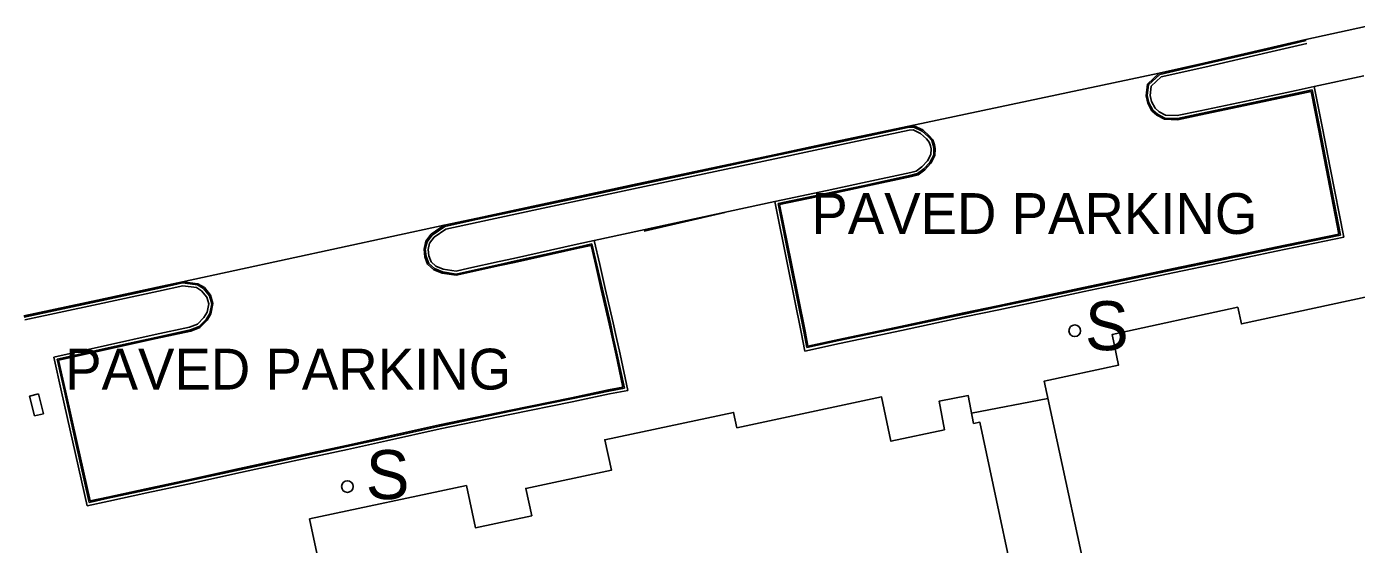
# Model space of a CAD drawing. Extents: x 368532 to 392481, y 10654822 to 10676899.
# Drawn here: x 386818.5 to 386981.4, y 10655557.7 to 10655621.2 of the extents above; entities that cross this region are included whole.
import ezdxf

# ---------------------------------------------------------------- set-up
doc = ezdxf.new("R2010")
doc.units = 0
for name, color, linetype in [('p_dtm sidewalk', 7, 'Continuous'), ('p_road - paved curb', 7, 'Continuous'), ('p_road general road feature', 7, 'Continuous'), ('p_structure building', 7, 'Continuous'), ('p_structure fence', 7, 'Continuous'), ('p_structure sign', 7, 'Continuous'), ('p_structure unidentified', 7, 'Continuous')]:
    doc.layers.add(name, color=color, linetype=linetype)

msp = doc.modelspace()

# ---------------------------------------------------------------- linework, layer by layer
at = {"layer": 'p_dtm sidewalk'}
for p, q in [((386976.23, 10655613.82), (386982.3, 10655615.12)), ((386910.14, 10655599.75), (386888.02, 10655594.96))]:
    msp.add_line(p, q, dxfattribs=at)
at = {"layer": 'p_road - paved curb'}
for p, q in [((386975.2, 10655619.6), (386982.5, 10655621.17)), ((386970.44, 10655618.49), (386975.2, 10655619.6)), ((386970.47, 10655618.34), (386975.23, 10655619.45)), ((386970.55, 10655618), (386975.31, 10655619.11)), ((386962.71, 10655616.7), (386970.44, 10655618.49)), ((386962.74, 10655616.55), (386970.47, 10655618.34)), ((386962.82, 10655616.21), (386970.55, 10655618)), ((386926.57, 10655608.98), (386957.21, 10655615.45)), ((386957.21, 10655615.45), (386962.71, 10655616.7)), ((386957.31, 10655615.32), (386962.74, 10655616.55)), ((386957.48, 10655615), (386962.82, 10655616.21)), ((386918.2, 10655607.2), (386926.57, 10655608.98)), ((386918.23, 10655607.05), (386926.59, 10655608.83)), ((386918.3, 10655606.71), (386926.62, 10655608.48)), ((386910.06, 10655605.47), (386918.2, 10655607.2)), ((386910.09, 10655605.32), (386918.23, 10655607.05)), ((386910.16, 10655604.98), (386918.3, 10655606.71)), ((386892.73, 10655601.77), (386910.06, 10655605.47)), ((386892.76, 10655601.62), (386910.09, 10655605.32)), ((386892.83, 10655601.28), (386910.16, 10655604.98)), ((386881.11, 10655599.29), (386888.75, 10655600.92)), ((386888.75, 10655600.92), (386892.73, 10655601.77)), ((386888.78, 10655600.77), (386892.76, 10655601.62)), ((386888.85, 10655600.43), (386892.83, 10655601.28)), ((386873.73, 10655597.72), (386881.11, 10655599.29)), ((386881.14, 10655599.14), (386888.78, 10655600.77)), ((386881.21, 10655598.8), (386888.85, 10655600.43)), ((386869.67, 10655596.84), (386873.73, 10655597.72)), ((386869.73, 10655596.7), (386873.76, 10655597.57)), ((386873.76, 10655597.57), (386881.14, 10655599.14)), ((386873.83, 10655597.23), (386881.21, 10655598.8)), ((386869.67, 10655596.84), (386837.61, 10655589.92)), ((386869.87, 10655596.37), (386873.83, 10655597.23)), ((386834.56, 10655589.25), (386837.61, 10655589.92)), ((386834.59, 10655589.1), (386837.62, 10655589.77)), ((386834.67, 10655588.76), (386837.63, 10655589.41)), ((386827.18, 10655587.66), (386834.56, 10655589.25)), ((386827.21, 10655587.51), (386834.59, 10655589.1)), ((386827.29, 10655587.17), (386834.67, 10655588.76)), ((386818.17, 10655585.72), (386827.18, 10655587.66)), ((386818.2, 10655585.57), (386827.21, 10655587.51)), ((386818.28, 10655585.23), (386827.29, 10655587.17))]:
    msp.add_line(p, q, dxfattribs=at)
at = {"layer": 'p_road general road feature'}
for p, q in [((386955.78, 10655614.11), (386957.21, 10655615.45)), ((386955.62, 10655612.7), (386955.78, 10655614.11)), ((386955.77, 10655612.71), (386955.92, 10655614.04)), ((386955.92, 10655614.04), (386957.31, 10655615.32)), ((386956.13, 10655612.73), (386956.26, 10655613.87)), ((386956.26, 10655613.87), (386957.48, 10655615)), ((386976.23, 10655613.82), (386974.02, 10655613.36)), ((386977.23, 10655608.74), (386976.23, 10655613.82)), ((386955.82, 10655611.8), (386955.62, 10655612.7)), ((386955.96, 10655611.85), (386955.77, 10655612.71)), ((386956.29, 10655611.98), (386956.13, 10655612.73)), ((386969.23, 10655612.34), (386962.24, 10655610.85)), ((386974.02, 10655613.36), (386969.23, 10655612.34)), ((386974.09, 10655613.02), (386969.3, 10655612)), ((386974.12, 10655612.87), (386969.33, 10655611.85)), ((386975.96, 10655613.41), (386974.09, 10655613.02)), ((386975.84, 10655613.23), (386974.12, 10655612.87)), ((386976.74, 10655608.64), (386975.84, 10655613.23)), ((386976.89, 10655608.67), (386975.96, 10655613.41)), ((386956.34, 10655610.84), (386955.82, 10655611.8)), ((386956.46, 10655610.94), (386955.96, 10655611.85)), ((386956.74, 10655611.16), (386956.29, 10655611.98)), ((386956.94, 10655610.32), (386956.34, 10655610.84)), ((386957.03, 10655610.44), (386956.46, 10655610.94)), ((386957.22, 10655610.74), (386956.74, 10655611.16)), ((386958.02, 10655610.32), (386957.22, 10655610.74)), ((386962.24, 10655610.85), (386959.44, 10655610.26)), ((386969.3, 10655612), (386962.31, 10655610.51)), ((386969.33, 10655611.85), (386962.34, 10655610.36)), ((386926.57, 10655608.98), (386927.19, 10655609.02)), ((386927.19, 10655609.02), (386928.27, 10655608.51)), ((386957.89, 10655609.82), (386956.94, 10655610.32)), ((386957.93, 10655609.97), (386957.03, 10655610.44)), ((386959.48, 10655609.76), (386957.89, 10655609.82)), ((386959.47, 10655609.91), (386957.93, 10655609.97)), ((386959.44, 10655610.26), (386958.02, 10655610.32)), ((386962.31, 10655610.51), (386959.47, 10655609.91)), ((386962.34, 10655610.36), (386959.48, 10655609.76)), ((386926.59, 10655608.83), (386927.16, 10655608.87)), ((386926.62, 10655608.48), (386927.09, 10655608.51)), ((386927.09, 10655608.51), (386927.99, 10655608.09)), ((386927.16, 10655608.87), (386928.19, 10655608.38)), ((386927.99, 10655608.09), (386928.71, 10655607.43)), ((386928.19, 10655608.38), (386928.96, 10655607.67)), ((386928.27, 10655608.51), (386929.07, 10655607.78)), ((386928.71, 10655607.43), (386929.06, 10655607.03)), ((386928.96, 10655607.67), (386929.37, 10655607.21)), ((386929.07, 10655607.78), (386929.5, 10655607.29)), ((386977.68, 10655603.78), (386976.74, 10655608.64)), ((386977.83, 10655603.81), (386976.89, 10655608.67)), ((386978.17, 10655603.88), (386977.23, 10655608.74)), ((386929.06, 10655607.03), (386929.22, 10655606.57)), ((386929.22, 10655606.57), (386929.29, 10655606.21)), ((386929.29, 10655606.21), (386929.27, 10655605.49)), ((386929.37, 10655607.21), (386929.56, 10655606.66)), ((386929.5, 10655607.29), (386929.71, 10655606.7)), ((386929.56, 10655606.66), (386929.64, 10655606.24)), ((386929.64, 10655606.24), (386929.62, 10655605.4)), ((386929.71, 10655606.7), (386929.79, 10655606.25)), ((386929.79, 10655606.25), (386929.77, 10655605.36)), ((386928.85, 10655604.73), (386928.17, 10655604.01)), ((386929.14, 10655604.52), (386928.41, 10655603.75)), ((386929.26, 10655604.43), (386928.51, 10655603.64)), ((386929.27, 10655605.49), (386928.85, 10655604.73)), ((386929.62, 10655605.4), (386929.14, 10655604.52)), ((386929.77, 10655605.36), (386929.26, 10655604.43)), ((386926.79, 10655603.29), (386920.88, 10655602.02)), ((386926.87, 10655602.95), (386920.95, 10655601.68)), ((386926.91, 10655602.8), (386920.98, 10655601.53)), ((386927.48, 10655603.48), (386926.79, 10655603.29)), ((386927.64, 10655603.17), (386926.87, 10655602.95)), ((386927.71, 10655603.03), (386926.91, 10655602.8)), ((386928.17, 10655604.01), (386927.48, 10655603.48)), ((386928.41, 10655603.75), (386927.64, 10655603.17)), ((386928.51, 10655603.64), (386927.71, 10655603.03)), ((386979.25, 10655595.75), (386977.68, 10655603.78)), ((386979.43, 10655595.63), (386977.83, 10655603.81)), ((386979.84, 10655595.36), (386978.17, 10655603.88)), ((386916.55, 10655601.1), (386910.14, 10655599.75)), ((386920.88, 10655602.02), (386916.55, 10655601.1)), ((386920.95, 10655601.68), (386916.62, 10655600.76)), ((386920.98, 10655601.53), (386916.65, 10655600.61)), ((386910.14, 10655599.75), (386911.71, 10655592.04)), ((386916.62, 10655600.76), (386910.55, 10655599.48)), ((386910.55, 10655599.48), (386912.05, 10655592.11)), ((386916.65, 10655600.61), (386910.73, 10655599.36)), ((386910.73, 10655599.36), (386912.2, 10655592.14)), ((386868.08, 10655595.74), (386869.67, 10655596.84)), ((386868.18, 10655595.63), (386869.73, 10655596.7)), ((386868.43, 10655595.37), (386869.87, 10655596.37)), ((386867.19, 10655593.91), (386867.41, 10655594.87)), ((386867.34, 10655593.9), (386867.55, 10655594.8)), ((386867.41, 10655594.87), (386868.08, 10655595.74)), ((386867.55, 10655594.8), (386868.18, 10655595.63)), ((386867.7, 10655593.88), (386867.87, 10655594.65)), ((386867.87, 10655594.65), (386868.43, 10655595.37)), ((386885.94, 10655594.51), (386878.15, 10655592.77)), ((386888.02, 10655594.96), (386885.94, 10655594.51)), ((386887.75, 10655594.55), (386886.02, 10655594.17)), ((386887.64, 10655594.37), (386886.05, 10655594.02)), ((386888.21, 10655591.91), (386887.64, 10655594.37)), ((386888.36, 10655591.94), (386887.75, 10655594.55)), ((386888.7, 10655592.02), (386888.02, 10655594.96)), ((386971.46, 10655594.13), (386979.25, 10655595.75)), ((386971.49, 10655593.98), (386979.43, 10655595.63)), ((386971.56, 10655593.64), (386979.84, 10655595.36)), ((386867.29, 10655592.98), (386867.19, 10655593.91)), ((386867.63, 10655592.05), (386867.29, 10655592.98)), ((386867.44, 10655593.01), (386867.34, 10655593.9)), ((386867.76, 10655592.14), (386867.44, 10655593.01)), ((386867.78, 10655593.09), (386867.7, 10655593.88)), ((386868.06, 10655592.34), (386867.78, 10655593.09)), ((386878.15, 10655592.77), (386876.37, 10655592.38)), ((386886.02, 10655594.17), (386878.23, 10655592.43)), ((386886.05, 10655594.02), (386878.26, 10655592.28)), ((386958.99, 10655591.53), (386964.5, 10655592.68)), ((386964.5, 10655592.68), (386971.46, 10655594.13)), ((386964.53, 10655592.53), (386971.49, 10655593.98)), ((386964.6, 10655592.19), (386971.56, 10655593.64)), ((386868.37, 10655591.39), (386867.63, 10655592.05)), ((386868.45, 10655591.52), (386867.76, 10655592.14)), ((386868.64, 10655591.82), (386868.06, 10655592.34)), ((386869.42, 10655590.96), (386868.37, 10655591.39)), ((386869.46, 10655591.11), (386868.45, 10655591.52)), ((386869.55, 10655591.45), (386868.64, 10655591.82)), ((386871.12, 10655590.85), (386869.46, 10655591.11)), ((386871.11, 10655591.21), (386869.55, 10655591.45)), ((386872.69, 10655591.56), (386871.11, 10655591.21)), ((386872.77, 10655591.22), (386871.12, 10655590.85)), ((386872.8, 10655591.07), (386871.13, 10655590.7)), ((386876.37, 10655592.38), (386872.69, 10655591.56)), ((386876.45, 10655592.04), (386872.77, 10655591.22)), ((386876.48, 10655591.89), (386872.8, 10655591.07)), ((386878.23, 10655592.43), (386876.45, 10655592.04)), ((386878.26, 10655592.28), (386876.48, 10655591.89)), ((386888.9, 10655588.96), (386888.21, 10655591.91)), ((386889.05, 10655588.99), (386888.36, 10655591.94)), ((386889.39, 10655589.07), (386888.7, 10655592.02)), ((386911.71, 10655592.04), (386913.36, 10655583.75)), ((386912.05, 10655592.11), (386913.7, 10655583.82)), ((386912.2, 10655592.14), (386913.85, 10655583.85)), ((386955.7, 10655590.84), (386958.99, 10655591.53)), ((386955.73, 10655590.69), (386959.02, 10655591.38)), ((386955.8, 10655590.35), (386959.09, 10655591.04)), ((386959.02, 10655591.38), (386964.53, 10655592.53)), ((386959.09, 10655591.04), (386964.6, 10655592.19)), ((386837.61, 10655589.92), (386839.48, 10655589.67)), ((386837.62, 10655589.77), (386839.43, 10655589.53)), ((386837.63, 10655589.41), (386839.32, 10655589.19)), ((386839.43, 10655589.53), (386840.18, 10655589.09)), ((386839.48, 10655589.67), (386840.28, 10655589.21)), ((386871.13, 10655590.7), (386869.42, 10655590.96)), ((386947.95, 10655589.21), (386955.7, 10655590.84)), ((386947.98, 10655589.06), (386955.73, 10655590.69)), ((386948.05, 10655588.72), (386955.8, 10655590.35)), ((386839.32, 10655589.19), (386839.95, 10655588.82)), ((386839.95, 10655588.82), (386840.6, 10655588.02)), ((386840.18, 10655589.09), (386840.91, 10655588.18)), ((386840.28, 10655589.21), (386841.05, 10655588.25)), ((386840.6, 10655588.02), (386840.82, 10655587.21)), ((386840.91, 10655588.18), (386841.18, 10655587.22)), ((386841.05, 10655588.25), (386841.33, 10655587.23)), ((386889.87, 10655584.76), (386888.9, 10655588.96)), ((386890.02, 10655584.79), (386889.05, 10655588.99)), ((386890.36, 10655584.87), (386889.39, 10655589.07)), ((386937.48, 10655586.98), (386943.96, 10655588.35)), ((386937.51, 10655586.83), (386943.99, 10655588.2)), ((386937.58, 10655586.49), (386944.06, 10655587.86)), ((386943.96, 10655588.35), (386947.95, 10655589.21)), ((386943.99, 10655588.2), (386947.98, 10655589.06)), ((386944.06, 10655587.86), (386948.05, 10655588.72)), ((386840.62, 10655586.17), (386840.21, 10655585.52)), ((386840.82, 10655587.21), (386840.62, 10655586.17)), ((386841.18, 10655587.22), (386840.95, 10655586.04)), ((386841.33, 10655587.23), (386841.09, 10655585.98)), ((386933.3, 10655586.09), (386937.48, 10655586.98)), ((386933.33, 10655585.94), (386937.51, 10655586.83)), ((386933.4, 10655585.6), (386937.58, 10655586.49)), ((386839.46, 10655584.73), (386838.48, 10655584.36)), ((386840.21, 10655585.52), (386839.46, 10655584.73)), ((386840.49, 10655585.3), (386839.66, 10655584.43)), ((386840.61, 10655585.21), (386839.74, 10655584.3)), ((386840.95, 10655586.04), (386840.49, 10655585.3)), ((386841.09, 10655585.98), (386840.61, 10655585.21)), ((386890.22, 10655583.11), (386889.87, 10655584.76)), ((386890.37, 10655583.14), (386890.02, 10655584.79)), ((386890.71, 10655583.22), (386890.36, 10655584.87)), ((386925.56, 10655584.45), (386933.3, 10655586.09)), ((386925.59, 10655584.3), (386933.33, 10655585.94)), ((386925.66, 10655583.96), (386933.4, 10655585.6)), ((386834.26, 10655583.44), (386828.4, 10655582.14)), ((386834.34, 10655583.1), (386828.48, 10655581.8)), ((386834.37, 10655582.95), (386828.51, 10655581.65)), ((386838.48, 10655584.36), (386834.26, 10655583.44)), ((386838.58, 10655584.02), (386834.34, 10655583.1)), ((386838.62, 10655583.88), (386834.37, 10655582.95)), ((386839.66, 10655584.43), (386838.58, 10655584.02)), ((386839.74, 10655584.3), (386838.62, 10655583.88)), ((386890.7, 10655580.94), (386890.22, 10655583.11)), ((386890.85, 10655580.97), (386890.37, 10655583.14)), ((386891.19, 10655581.05), (386890.71, 10655583.22)), ((386913.36, 10655583.75), (386913.81, 10655581.42)), ((386913.7, 10655583.82), (386914.08, 10655581.84)), ((386913.85, 10655583.85), (386914.2, 10655582.02)), ((386917.98, 10655582.85), (386925.56, 10655584.45)), ((386918.01, 10655582.7), (386925.59, 10655584.3)), ((386918.09, 10655582.36), (386925.66, 10655583.96)), ((386828.4, 10655582.14), (386821.83, 10655580.68)), ((386828.48, 10655581.8), (386822.25, 10655580.41)), ((386828.51, 10655581.65), (386822.43, 10655580.3)), ((386913.81, 10655581.42), (386918.09, 10655582.36)), ((386914.08, 10655581.84), (386918.01, 10655582.7)), ((386914.2, 10655582.02), (386917.98, 10655582.85)), ((386821.83, 10655580.68), (386822.79, 10655576.44)), ((386822.25, 10655580.41), (386823.13, 10655576.52)), ((386822.43, 10655580.3), (386823.28, 10655576.55)), ((386891.55, 10655577), (386890.7, 10655580.94)), ((386891.73, 10655576.88), (386890.85, 10655580.97)), ((386892.15, 10655576.61), (386891.19, 10655581.05)), ((386822.79, 10655576.44), (386824.17, 10655570.25)), ((386823.13, 10655576.52), (386824.51, 10655570.33)), ((386823.28, 10655576.55), (386824.66, 10655570.36)), ((386885.23, 10655575.71), (386889.79, 10655576.66)), ((386885.26, 10655575.56), (386889.82, 10655576.51)), ((386889.79, 10655576.66), (386891.55, 10655577)), ((386889.82, 10655576.51), (386891.73, 10655576.88)), ((386889.89, 10655576.17), (386892.15, 10655576.61)), ((386877.6, 10655574.15), (386885.23, 10655575.71)), ((386877.63, 10655574), (386885.26, 10655575.56)), ((386877.7, 10655573.66), (386885.33, 10655575.22)), ((386885.33, 10655575.22), (386889.89, 10655576.17)), ((386869.08, 10655572.37), (386877.6, 10655574.15)), ((386869.11, 10655572.22), (386877.63, 10655574)), ((386869.18, 10655571.88), (386877.7, 10655573.66)), ((386862.47, 10655570.92), (386869.08, 10655572.37)), ((386862.5, 10655570.77), (386869.11, 10655572.22)), ((386862.58, 10655570.43), (386869.18, 10655571.88)), ((386824.17, 10655570.25), (386825.91, 10655562.46)), ((386824.51, 10655570.33), (386826.18, 10655562.88)), ((386824.66, 10655570.36), (386826.29, 10655563.06)), ((386851.18, 10655568.45), (386857.69, 10655569.87)), ((386857.69, 10655569.87), (386862.47, 10655570.92)), ((386857.72, 10655569.72), (386862.5, 10655570.77)), ((386857.8, 10655569.38), (386862.58, 10655570.43)), ((386844.59, 10655567.02), (386851.18, 10655568.45)), ((386844.62, 10655566.87), (386851.21, 10655568.3)), ((386851.21, 10655568.3), (386857.72, 10655569.72)), ((386851.29, 10655567.96), (386857.8, 10655569.38)), ((386838.14, 10655565.62), (386844.59, 10655567.02)), ((386838.17, 10655565.47), (386844.62, 10655566.87)), ((386844.7, 10655566.53), (386851.29, 10655567.96)), ((386833.14, 10655564.55), (386838.14, 10655565.62)), ((386833.17, 10655564.4), (386838.17, 10655565.47)), ((386833.24, 10655564.06), (386838.25, 10655565.13)), ((386838.25, 10655565.13), (386844.7, 10655566.53)), ((386826.18, 10655562.88), (386828.48, 10655563.39)), ((386826.29, 10655563.06), (386828.45, 10655563.54)), ((386828.45, 10655563.54), (386833.14, 10655564.55)), ((386828.48, 10655563.39), (386833.17, 10655564.4)), ((386828.56, 10655563.05), (386833.24, 10655564.06)), ((386825.91, 10655562.46), (386828.56, 10655563.05))]:
    msp.add_line(p, q, dxfattribs=at)
at = {"layer": 'p_structure building'}
for points in [[(386996.36, 10655556.65), (386949.88, 10655546.52), (386943.13, 10655577.73), (386952.26, 10655579.7), (386951.45, 10655583.45), (386966.86, 10655586.78), (386967.3, 10655584.74), (387009.73, 10655593.91)], [(386873.31, 10655530.84), (386860.16, 10655528.04), (386853.17, 10655560.87), (386872.37, 10655564.95), (386873.47, 10655559.77), (386880.37, 10655561.24), (386879.65, 10655564.6), (386890.13, 10655566.83), (386889.33, 10655570.55), (386905.1, 10655573.91), (386905.5, 10655572.02), (386923.23, 10655575.8), (386924.38, 10655570.38), (386930.95, 10655571.78)], [(386930.95, 10655571.78), (386930.29, 10655575.29), (386933.84, 10655575.96), (386934.49, 10655572.53)], [(386934.49, 10655572.53), (386935.28, 10655572.7), (386941.12, 10655545.27), (386927.53, 10655542.38)]]:
    msp.add_lwpolyline(points, dxfattribs=at)
at = {"layer": 'p_structure fence'}
for p, q in [((386904.02, 10655598.39), (386894.15, 10655596.12)), ((386943.59, 10655575.6), (386934.25, 10655573.81))]:
    msp.add_line(p, q, dxfattribs=at)
at = {"layer": 'p_structure sign'}
for centre in [(386946.89, 10655583.91), (386857.8, 10655564.82)]:
    msp.add_circle(centre, 0.713, dxfattribs=at)
at = {"layer": 'p_structure unidentified'}
for p, q in [((386818.88, 10655575.9), (386819.97, 10655576.17)), ((386819.49, 10655573.47), (386818.88, 10655575.9)), ((386819.97, 10655576.17), (386820.57, 10655573.74)), ((386820.57, 10655573.74), (386819.49, 10655573.47))]:
    msp.add_line(p, q, dxfattribs=at)

# ---------------------------------------------------------------- texts
at = {"layer": 'p_road general road feature'}
for p in [(386912.77, 10655595.77), (386821.38, 10655576.71)]:
    msp.add_text(' PAVED PARKING', height=5, dxfattribs=at).set_placement(p)
at = {"layer": 'p_structure sign'}
for p in [(386948.14, 10655581.53), (386860.05, 10655563.29)]:
    msp.add_text('S', height=6, dxfattribs=at).set_placement(p)

doc.saveas('drawing.dxf')
